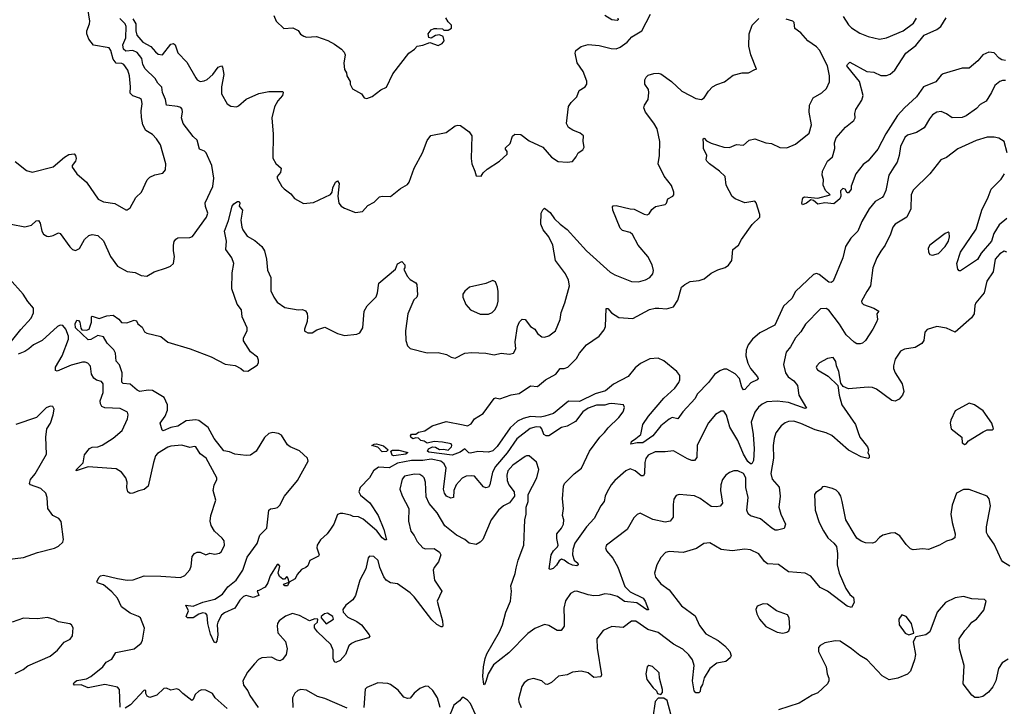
# Model space of a CAD drawing. Extents: x 2133461 to 2293071, y 753526 to 916327.
# Tile 412 of 459: x 2240867 to 2247897, y 892424 to 897325. Entities that reach past the tile are written whole.
import ezdxf

# ---------------------------------------------------------------- set-up
doc = ezdxf.new("R2010")
doc.units = 0

msp = doc.modelspace()

# ---------------------------------------------------------------- linework, layer by layer
at = {"layer": '0CON10XD'}
for points in [[(2240835, 896311.9), (2240915, 896248), (2240955, 896236.2), (2241105.8, 896274.2), (2241185.8, 896344.2), (2241218.3, 896361.7), (2241255, 896366.7), (2241265.9, 896355.9), (2241269.2, 896335), (2241264.2, 896315.8), (2241241.9, 896285), (2241242.5, 896272.5), (2241254, 896255), (2241275, 896223.8), (2241345, 896166.2), (2241426.7, 896045), (2241465, 896024), (2241545, 896013.8), (2241625, 895967.5), (2241635, 895967.5), (2241655, 895982.5), (2241695.8, 896055), (2241735.8, 896095), (2241777.3, 896182.7), (2241795, 896200), (2241832.3, 896217.7), (2241889.7, 896230.3), (2241907.4, 896252.6), (2241910, 896295), (2241871.3, 896431.3), (2241844.3, 896474.3), (2241815.7, 896505.7), (2241766.7, 896535), (2241746.2, 896575), (2241736.1, 896626.1), (2241734.2, 896675), (2241740.8, 896725), (2241736.2, 896755), (2241723.3, 896765), (2241675, 896780.6), (2241655, 896800), (2241657.9, 896845), (2241650.5, 896925), (2241638.1, 896965), (2241610, 897005), (2241595, 897013.1), (2241555, 897015.8), (2241533.8, 897043.8), (2241518.5, 897105), (2241505, 897124.2), (2241395, 897143.8), (2241360, 897185), (2241346.7, 897225), (2241346.2, 897245), (2241365.6, 897294.4), (2241366.7, 897315), (2241343.8, 897465)], [(2240805, 895866.7), (2240904.5, 895845.5), (2240950.9, 895859.1), (2240985, 895889.2), (2241002.3, 895892.3), (2241012.6, 895872.6), (2241024.5, 895814.5), (2241036.2, 895795), (2241060, 895780), (2241075, 895777.8), (2241106.7, 895785), (2241145, 895804), (2241155, 895798), (2241225, 895704.3), (2241245, 895685.6), (2241265, 895676.9), (2241295, 895690.8), (2241330.4, 895755), (2241360.6, 895785), (2241385, 895792.7), (2241425, 895785.6), (2241465, 895747.5), (2241515.9, 895635.9), (2241564.7, 895564.7), (2241635, 895528.1), (2241691.7, 895521.7), (2241735, 895498.8), (2241775, 895493.3), (2241827.5, 895525), (2241915, 895554), (2241942.5, 895565), (2241965.8, 895584.2), (2241971.9, 895635), (2241964.4, 895675), (2241965.7, 895715), (2241969.2, 895740.8), (2241981.2, 895758.8), (2241995, 895768.8), (2242080.5, 895769.5), (2242101.7, 895778.3), (2242201.4, 895915), (2242209.2, 895945), (2242192.7, 895992.7), (2242191.7, 896018.3), (2242246.6, 896133.4), (2242252.2, 896195), (2242238.4, 896285), (2242198.2, 896375), (2242186.4, 896386.4), (2242151.2, 896401.2), (2242134.8, 896464.8), (2242105, 896491.5), (2242032.9, 896585), (2242022.8, 896625), (2242029.7, 896665), (2242027.2, 896687.2), (2242017.3, 896697.3), (2241994.4, 896705), (2241914.8, 896714.8), (2241907.7, 896755), (2241886.9, 896805), (2241882.3, 896842.3), (2241852, 896872), (2241835, 896904.2), (2241762.3, 896975), (2241747, 897005), (2241738.2, 897048.2), (2241705, 897090.3), (2241675, 897104.8), (2241625, 897099.5), (2241609.2, 897115), (2241603.4, 897146.6), (2241624.8, 897195), (2241627.2, 897277.2), (2241620, 897295), (2241583, 897333)], [(2242690.7, 893839.3), (2242706.4, 893843.6), (2242725, 893860), (2242756.5, 893923.5), (2242849.5, 894035), (2242925.7, 894175), (2242922, 894195), (2242865, 894247.6), (2242796.9, 894276.9), (2242780, 894290), (2242735, 894360), (2242715, 894370.8), (2242675, 894378.6), (2242645, 894371.1), (2242615, 894343.5), (2242554.7, 894245), (2242515, 894217.4), (2242485, 894214.4), (2242403.7, 894223.7), (2242365, 894241.6), (2242325, 894246.9), (2242254.9, 894334.9), (2242211.8, 894415), (2242145, 894464.2), (2242125, 894467.7), (2242055, 894461.2), (2241995, 894423.9), (2241945.8, 894414.2), (2241890.9, 894390.9), (2241884, 894395), (2241868.8, 894445), (2241905.5, 894494.5), (2241922.1, 894537.9), (2241922.2, 894575), (2241898.7, 894628.7), (2241815, 894677.7), (2241785, 894681.7), (2241725, 894671), (2241705, 894679.8), (2241655, 894722.5), (2241605, 894727.1), (2241596.8, 894736.8), (2241599.1, 894805), (2241580.6, 894860.6), (2241556.6, 894886.6), (2241551.7, 894945), (2241538.1, 894968.1), (2241492.3, 895015), (2241465, 895062), (2241425, 895070), (2241375, 895041.8), (2241355, 895041.1), (2241265, 895126.2), (2241262.7, 895155), (2241275, 895181.2), (2241287.1, 895177.1), (2241296.2, 895165), (2241303.6, 895123.6), (2241311.7, 895111.7), (2241345, 895110), (2241363, 895117), (2241380, 895165), (2241380, 895205), (2241385, 895210), (2241435, 895193.3), (2241488.3, 895211.7), (2241535, 895216.7), (2241575, 895187.5), (2241593, 895163), (2241631.7, 895161.7), (2241685, 895180), (2241700, 895175), (2241710, 895155), (2241740.7, 895130.7), (2241757, 895097), (2241775, 895087.5), (2241875, 895064), (2241925, 895023.8), (2242085, 894976), (2242235, 894917.5), (2242335, 894865.8), (2242405.7, 894855.7), (2242445.5, 894835.5), (2242465, 894818), (2242495, 894816), (2242561.7, 894858.3), (2242571.2, 894875), (2242572.5, 894895), (2242564.3, 894915), (2242513.8, 894955), (2242463.7, 895033.7), (2242465.5, 895055), (2242491.8, 895105), (2242492, 895125), (2242455.6, 895205), (2242450.5, 895255), (2242420.4, 895295), (2242380.8, 895405), (2242385, 895517.5), (2242395.4, 895585), (2242380.8, 895625), (2242338.9, 895685), (2242342.7, 895745), (2242329.6, 895815), (2242358.9, 895891.1), (2242385, 895993.3), (2242395, 896010), (2242421.7, 896028.3), (2242435, 896026.7), (2242438.8, 896015), (2242433, 895993), (2242458.8, 895965), (2242446, 895895), (2242452, 895845), (2242460.8, 895825), (2242490.8, 895780.8), (2242545, 895749.4), (2242595.5, 895705), (2242614.7, 895674.7), (2242629.3, 895615), (2242636.4, 895536.4), (2242660.8, 895485), (2242660.3, 895390.3), (2242681.1, 895345), (2242705, 895308.6), (2242760.9, 895270.9), (2242855, 895253.8), (2242885, 895256.7), (2242908, 895248), (2242918.8, 895228.8), (2242922, 895205), (2242918.3, 895171.7), (2242900, 895115), (2242900, 895105), (2242908.3, 895098.3), (2242925, 895090), (2242955, 895090), (2242988.3, 895111.7), (2243045, 895130), (2243136.1, 895086.1), (2243185, 895071.2), (2243275, 895080), (2243295, 895090), (2243316.7, 895125), (2243326.5, 895245), (2243348.3, 895281.7), (2243412.9, 895347.1), (2243422.5, 895375), (2243431.2, 895445), (2243550, 895545), (2243565, 895582.5), (2243595, 895600), (2243617.5, 895575), (2243617, 895553), (2243610, 895545), (2243633.3, 895495), (2243655, 895470), (2243696.1, 895446.1), (2243702.5, 895435), (2243708.3, 895361.7), (2243703.3, 895345), (2243681.2, 895325), (2243637.5, 895225), (2243621.4, 895105), (2243624.3, 895034.3), (2243636.4, 894996.4), (2243655, 894977.5), (2243775, 894948), (2243855, 894948.8), (2243914.3, 894934.3), (2243947.5, 894915), (2243975, 894909.2), (2244045, 894944.3), (2244095, 894950.5), (2244195, 894945.5), (2244255, 894932.5), (2244305, 894944.5), (2244365, 894936.7), (2244393.3, 894945), (2244409.4, 894975), (2244404.5, 895025), (2244420.5, 895135), (2244435, 895168), (2244455, 895188), (2244475.7, 895185.7), (2244515, 895136), (2244545.5, 895115.5), (2244564, 895085), (2244595, 895062.5), (2244615, 895058.6), (2244645, 895068.6), (2244692.5, 895105), (2244725.5, 895184.5), (2244732.9, 895235), (2244760, 895305), (2244792.5, 895425), (2244785.6, 895465), (2244765, 895510), (2244691.8, 895605), (2244674.5, 895714.5), (2244644.3, 895775), (2244604.2, 895825), (2244588, 895865), (2244590, 895945), (2244601.2, 895968.8), (2244615, 895978.8), (2244655, 895948.8), (2244684.5, 895904.5), (2244724.6, 895864.6), (2244776.9, 895826.9), (2244914.4, 895675), (2245083.7, 895523.7), (2245115, 895504.3), (2245235, 895455.7), (2245285, 895454.5), (2245335, 895467.8), (2245365.7, 895485), (2245387.8, 895512.2), (2245391.5, 895535), (2245382.2, 895575), (2245351.8, 895635), (2245282.5, 895715), (2245242.4, 895792.4), (2245225, 895805.7), (2245170.9, 895820.9), (2245155, 895836.7), (2245102.5, 895965), (2245100.5, 895989.5), (2245105, 895996.2), (2245125, 895998.1), (2245225, 895974.4), (2245255, 895973.1), (2245325, 895936.9), (2245347.6, 895932.4), (2245360.7, 895939.3), (2245380.4, 895969.6), (2245407.3, 895992.7), (2245476.2, 896005), (2245486, 896015), (2245495, 896047.5), (2245530, 896065), (2245536.7, 896075), (2245536.7, 896095), (2245521.2, 896141.2), (2245469.3, 896209.3), (2245424.4, 896295), (2245434.3, 896355), (2245436.7, 896455), (2245419.5, 896545), (2245395, 896587.1), (2245334.3, 896665), (2245322.5, 896695), (2245328, 896715), (2245354.2, 896755), (2245359.4, 896805), (2245356.5, 896826.5), (2245329.2, 896865), (2245330, 896895), (2245338.8, 896915), (2245355, 896928), (2245395, 896940), (2245425, 896944), (2245445, 896937.5), (2245520, 896885), (2245595, 896814.2), (2245653.6, 896783.6), (2245695, 896762.9), (2245735, 896756.2), (2245755, 896766.7), (2245785, 896816), (2245814.6, 896845.4), (2245845, 896863.1), (2245899.4, 896880.6), (2245961.7, 896928.3), (2246025.8, 896945.8), (2246070, 896945), (2246115, 896970), (2246128.3, 896971.7), (2246086, 897075), (2246074, 897135), (2246075.7, 897225), (2246097.8, 897285), (2246145, 897332.9)], [(2241675, 897330.7), (2241697, 897295), (2241697, 897245), (2241704.4, 897214.4), (2241745, 897164.6), (2241803, 897133), (2241835.6, 897095), (2241855, 897078.1), (2241885.8, 897074.2), (2241945, 897150), (2241965, 897156.2), (2241975.8, 897145), (2241995, 897088.8), (2242061.3, 897021.3), (2242125, 896910), (2242135, 896896), (2242155, 896884.3), (2242185, 896888.1), (2242205, 896898.1), (2242245.9, 896934.1), (2242285, 896985.8), (2242306.7, 896995), (2242315.7, 896985), (2242324.3, 896935), (2242308.1, 896845), (2242308.6, 896795), (2242348.8, 896725), (2242375, 896708), (2242414.1, 896704.1), (2242430, 896710), (2242485, 896758.8), (2242575, 896797.1), (2242645, 896812.9), (2242745, 896813.3), (2242749.2, 896805), (2242742.5, 896785), (2242708.8, 896745), (2242685, 896702.5), (2242666.2, 896625), (2242676.9, 896506.9)], [(2242676.9, 896506.9), (2242674.1, 896335.9), (2242695, 896298.8), (2242734.1, 896264.1), (2242730, 896235), (2242706.2, 896205), (2242706.2, 896195), (2242738.8, 896135), (2242755, 896118.8), (2242801.7, 896081.7), (2242829.5, 896049.5), (2242893.2, 896013.2), (2242965, 896020.8), (2243085, 896076.7), (2243098, 896095), (2243101.9, 896125), (2243120.8, 896165), (2243135, 896173.8), (2243146.9, 896155), (2243137.5, 896065), (2243146, 896015), (2243161.2, 895995), (2243185, 895979.2), (2243265, 895948), (2243315, 895956.7), (2243352.3, 895997.7), (2243398.3, 896021.7), (2243435, 896061.2), (2243455, 896066.2), (2243515, 896063.8), (2243585, 896120), (2243635, 896147.5), (2243646.7, 896165), (2243683.5, 896265), (2243741.9, 896375), (2243775, 896462.5), (2243802.7, 896497.3), (2243910.9, 896519.1), (2243975, 896566.7), (2243995, 896572.5), (2244015, 896570), (2244076.7, 896525), (2244095.8, 896495.8), (2244090, 896335), (2244096.2, 896295), (2244117.5, 896245), (2244125, 896210), (2244161.7, 896208.3), (2244177, 896233), (2244205, 896257.5), (2244293.3, 896315), (2244346.7, 896365), (2244346.7, 896385), (2244335, 896400), (2244335, 896410), (2244368.3, 896441.7), (2244385, 896492.5), (2244401.7, 896508.3), (2244445, 896506.7), (2244505, 896460), (2244601.2, 896415), (2244665, 896343.8), (2244712.3, 896312.3), (2244775, 896307.5), (2244815, 896313.3), (2244840, 896345), (2244853.3, 896375), (2244887.5, 896395), (2244896.7, 896415), (2244890, 896455), (2244892.5, 896495), (2244867.5, 896515), (2244817, 896537), (2244785, 896556.7), (2244770, 896585), (2244785.7, 896705), (2244804.2, 896735), (2244845.5, 896774.5), (2244860.9, 896819.1), (2244903.8, 896845), (2244915.8, 896865.8), (2244915.6, 896885.6), (2244890, 896955), (2244846.6, 897016.6), (2244833.1, 897085), (2244838.1, 897105), (2244875, 897134.4), (2244925, 897147.5), (2245005, 897140.6), (2245090.3, 897120.3), (2245125, 897118), (2245155, 897128), (2245205, 897164), (2245237, 897203), (2245309.2, 897245), (2245371.2, 897365)], [(2242682.5, 897355), (2242697.5, 897315), (2242753, 897263), (2242816.4, 897266.4), (2242855, 897247.5), (2242872.3, 897222.3), (2242895, 897206.7), (2242915, 897201.2), (2242985, 897204.3), (2243067.3, 897177.3), (2243115, 897151.2), (2243163.9, 897113.9), (2243183.6, 897093.6), (2243190, 897075), (2243182, 897015), (2243185, 896970), (2243200, 896945), (2243203.3, 896923.3), (2243227.5, 896885), (2243227.5, 896865), (2243242.5, 896832.5), (2243306.7, 896795), (2243326.4, 896766.4), (2243345, 896763.3), (2243383.6, 896776.4), (2243445, 896823.8), (2243485.9, 896844.1), (2243531.7, 896938.3), (2243644.1, 897085.9), (2243685, 897113.8), (2243705, 897136.7), (2243745, 897143.3), (2243795, 897162.5), (2243855, 897140), (2243882.5, 897155), (2243897.5, 897175), (2243890, 897205), (2243865, 897217.5), (2243835, 897213.3), (2243805, 897192.5), (2243787, 897197), (2243783.3, 897225), (2243805, 897253.3), (2243825, 897262.5), (2243845, 897262.5), (2243885, 897260), (2243895, 897250), (2243925, 897250), (2243950, 897265), (2243950, 897285), (2243925, 897310), (2243908.3, 897338.3)], [(2247905, 896890.8), (2247885, 896891.4), (2247865, 896884.3), (2247829.2, 896855), (2247805.8, 896805), (2247766.6, 896743.4), (2247725, 896718.6), (2247699.4, 896690.6), (2247625, 896637.8), (2247595, 896626.7), (2247525.7, 896625.7), (2247485, 896653.8), (2247445, 896668.8), (2247415, 896666), (2247385, 896645.8), (2247361.9, 896618.1), (2247325, 896554), (2247270.3, 896519.7), (2247205, 896500.8), (2247186.4, 896483.6), (2247155, 896420), (2247147.3, 896355), (2247132.1, 896307.9), (2247107.6, 896272.4), (2247073.3, 896215), (2247051.1, 896105), (2247035, 896068.8), (2247024, 896055), (2246975, 896027.1), (2246933.1, 895975), (2246879.1, 895885), (2246851.9, 895815), (2246800.8, 895765), (2246762.5, 895705), (2246744.4, 895625), (2246675, 895459.2), (2246660.9, 895449.1), (2246645, 895450.5), (2246575, 895505.4), (2246555, 895512.9), (2246535, 895506.7), (2246406.9, 895385), (2246380.9, 895335), (2246320.4, 895279.6), (2246257.8, 895145), (2246151.1, 895088.9), (2246098.1, 895045), (2246066.9, 895005), (2246054.7, 894965.3), (2246050.9, 894925), (2246065, 894874.4), (2246085.3, 894835.3), (2246134, 894775), (2246138.8, 894765), (2246133.3, 894755), (2246087, 894733), (2246045, 894685.6), (2246035, 894682), (2246023, 894703), (2246005.6, 894765), (2245975, 894796.7), (2245915, 894830), (2245895, 894830.6), (2245865, 894818.9), (2245827.4, 894792.6), (2245785.8, 894734.2), (2245705, 894653.1), (2245688.8, 894621.2), (2245600.5, 894525), (2245565, 894476), (2245525.5, 894485.5), (2245505, 894474.6), (2245444.4, 894425.6), (2245386.4, 894355), (2245315, 894305.3), (2245275.4, 894304.6), (2245230, 894295), (2245235.7, 894315), (2245265, 894335.5), (2245301.4, 894365), (2245316.9, 894435), (2245355.8, 894495), (2245465, 894623.3), (2245544.3, 894695.7), (2245573.8, 894735), (2245581.3, 894755), (2245580, 894785), (2245559.2, 894815), (2245465, 894889), (2245425, 894909.5), (2245366.8, 894903.2), (2245299.8, 894870.2), (2245260.1, 894839.9), (2245211.6, 894778.4), (2245107.3, 894722.7), (2245049.1, 894675), (2244976.2, 894653.8), (2244865, 894599.1), (2244785, 894602), (2244677.8, 894515), (2244617.1, 894495), (2244585, 894489), (2244515, 894493.3), (2244461.6, 894478.4), (2244421.2, 894458.8), (2244368.6, 894411.4), (2244275, 894277.5), (2244245, 894248.1), (2244215, 894239.1), (2244137.3, 894242.7), (2244085, 894231.2), (2244074.2, 894234.2), (2244045, 894262.5), (2244011.1, 894238.9), (2243955, 894215.7), (2243787.1, 894237.1), (2243778, 894245), (2243785, 894262.5), (2243815, 894276.2), (2243835, 894273.3), (2243865, 894256.2), (2243895, 894260), (2243925, 894251.2), (2243950, 894275), (2243952.5, 894285), (2243946.4, 894296.4), (2243885, 894310), (2243825, 894313.8), (2243775, 894303.3), (2243755, 894317.5), (2243731.7, 894321.7), (2243715, 894337.5), (2243695, 894340), (2243675, 894332.5), (2243660, 894345), (2243657.5, 894355), (2243665, 894367.5), (2243695, 894367.5), (2243715, 894380), (2243760.5, 894389.5), (2243812.5, 894425), (2243911.9, 894458.1), (2244032.6, 894432.6), (2244065, 894426.2), (2244089.5, 894440.5), (2244113.3, 894475), (2244176.7, 894515), (2244255, 894621.2), (2244265, 894626), (2244295, 894618), (2244375, 894647.1), (2244433.4, 894656.6), (2244515, 894712), (2244565, 894707.5), (2244620, 894755), (2244695, 894796), (2244725, 894836.2), (2244755, 894836.2), (2244780, 894845), (2244842.3, 894907.7), (2244863.8, 894945), (2244912.9, 895005), (2245004.6, 895065.4), (2245039.7, 895110.3), (2245048.6, 895135), (2245055, 895262.5), (2245065, 895262.5), (2245093.2, 895233.2), (2245145, 895198.6), (2245245, 895192.9), (2245363.3, 895256.7), (2245403.3, 895266.7), (2245430, 895265), (2245485, 895260), (2245535, 895276.2), (2245566.6, 895323.4), (2245592.5, 895415), (2245615, 895436), (2245655, 895456.7), (2245717.7, 895462.3), (2245755, 895474.2), (2245804.5, 895515.5), (2245850.6, 895539.4), (2245905, 895556.7), (2245927.4, 895572.6), (2245950.9, 895605), (2245959.2, 895685), (2245999.4, 895715), (2246021.1, 895755), (2246097.7, 895862.3), (2246152, 895915), (2246152, 895935), (2246125, 896017.5), (2246115, 896030), (2246045, 896017.5), (2245975, 896046.2), (2245955, 896063.3), (2245910, 896145), (2245904, 896205), (2245863.1, 896245), (2245792.9, 896295), (2245774, 896315), (2245768.8, 896325), (2245773.3, 896355), (2245748.1, 896405), (2245748.8, 896438.8), (2245747.5, 896475), (2245755, 896478.8), (2245770.8, 896460.8), (2245803.1, 896443.1), (2245895, 896414.2), (2245935, 896413.3), (2245985, 896433.3), (2246035, 896430), (2246076, 896464), (2246115, 896474), (2246195, 896445.7), (2246235, 896441.9), (2246295, 896412.2), (2246345, 896411.4), (2246405, 896435.8), (2246504.3, 896515.7), (2246519.2, 896575), (2246504.2, 896664.2), (2246506.7, 896715), (2246532.3, 896767.7), (2246595, 896804), (2246628, 896835), (2246648.5, 896881.5), (2246648.8, 896925), (2246634.7, 896995), (2246578.5, 897108.5), (2246555, 897132.1), (2246495, 897173.1), (2246445, 897231.9), (2246401.7, 897261.7), (2246395.8, 897305), (2246388, 897315), (2246338.8, 897328.8)], [(2245137.5, 897335), (2245140, 897325), (2245131.7, 897318.3), (2245095, 897323.8), (2245045.6, 897355.6)], [(2247905, 897033.1), (2247878.2, 897038.2), (2247859.6, 897049.6), (2247825, 897089.1), (2247786.4, 897093.6), (2247743.3, 897075), (2247708.5, 897031.5), (2247645, 896978.6), (2247595, 896980), (2247460.5, 896939.5), (2247445, 896930), (2247408.3, 896881.7), (2247320.5, 896845), (2247269.6, 896775), (2247185, 896696.5), (2247135, 896640.3), (2247050.5, 896510.5), (2246995, 896400), (2246925, 896316.7), (2246888.3, 896291.7), (2246836.7, 896225), (2246803.6, 896136.4), (2246803.3, 896115), (2246785, 896090), (2246775, 896090), (2246760, 896115), (2246745, 896120), (2246727.5, 896102.5), (2246730, 896065), (2246723, 896047), (2246679.2, 896010.8), (2246615, 896017.5), (2246565, 896008.6), (2246534.3, 896034.3), (2246515, 896038.8), (2246485, 896014.3), (2246455, 896003.3), (2246451.4, 896015), (2246457.3, 896052.7), (2246469.1, 896060.9), (2246565, 896050.6), (2246652.5, 896075), (2246621.2, 896105), (2246602.5, 896145), (2246606.4, 896183.6), (2246595.5, 896215.5), (2246597.7, 896245), (2246633.5, 896315), (2246669.6, 896345), (2246686.4, 896405), (2246684.7, 896445), (2246697.4, 896482.6), (2246761.9, 896558.1), (2246822.5, 896605), (2246831.2, 896625), (2246828.8, 896655), (2246836, 896685), (2246878.5, 896751.5), (2246888.1, 896785), (2246862.9, 896885), (2246778.6, 896985), (2246773.3, 896995), (2246776.2, 897005), (2246795, 897022.5), (2246915, 896955.8), (2246965, 896949.4), (2247015, 896927.1), (2247055, 896926.9), (2247083.1, 896936.9), (2247116.4, 896965), (2247194, 897085), (2247265, 897140.7), (2247324.6, 897215), (2247415, 897255.3), (2247444.2, 897275.8), (2247482.8, 897337.2)], [(2246747.5, 897347.5), (2246785, 897288.6), (2246805, 897267.8), (2246865, 897230), (2246925, 897204.4), (2247005, 897187.1), (2247055, 897195.7), (2247173.8, 897245), (2247248.8, 897301.2), (2247270, 897335)], [(2247917.9, 896375), (2247896.2, 896455), (2247858.3, 896478.3), (2247825, 896485.7), (2247775, 896485.8), (2247695, 896461.9), (2247565, 896402.5), (2247485, 896340.8), (2247444.2, 896325), (2247365, 896224.2), (2247245, 896108.8), (2247231.9, 896075), (2247229.4, 895975), (2247201.9, 895915), (2247118.8, 895865), (2247100, 895845), (2247084, 895795), (2247045.6, 895715), (2247015, 895672), (2246985.6, 895625), (2246958.6, 895555), (2246942.5, 895425), (2246914.2, 895385), (2246878, 895315), (2246878.8, 895305), (2246891.7, 895291.7), (2246965.9, 895265.9), (2247000, 895245), (2246987.5, 895225), (2246991.2, 895185), (2246983.8, 895165), (2246958.8, 895115), (2246906.2, 895035), (2246885, 895016.7), (2246868.3, 895011.7), (2246845, 895012), (2246825, 895022.5), (2246768.6, 895075), (2246720.8, 895150.9), (2246645, 895250.8), (2246625, 895262.5), (2246585, 895260.8), (2246478.3, 895151.7), (2246443, 895097), (2246405, 895053.8), (2246369.5, 894990.5), (2246338.7, 894951.3), (2246320.6, 894865), (2246335, 894803.3), (2246353.8, 894775), (2246395, 894747.1), (2246420.6, 894715), (2246429.6, 894645), (2246485, 894552.5), (2246475, 894550), (2246355, 894593.4), (2246275, 894602.5), (2246202.2, 894597.8), (2246168.3, 894581.7), (2246140.7, 894559.3), (2246115, 894524.2), (2246088.8, 894451.2), (2246104, 894365), (2246110.7, 894260.7), (2246105, 894177.5), (2246095, 894155.8), (2246085, 894154.5), (2246065, 894171.5), (2246034.2, 894224.3), (2245995, 894321.4), (2245937.3, 894417.3), (2245913.2, 894503.2), (2245895, 894530), (2245875, 894530), (2245835, 894506), (2245785, 894448), (2245763.5, 894406.5), (2245704.4, 894285), (2245700.9, 894199.1), (2245685, 894179.2), (2245665, 894178.5), (2245635, 894189.6), (2245535, 894248.6), (2245475, 894239.4), (2245405, 894241.1), (2245355, 894215.6), (2245337, 894193), (2245330, 894165), (2245328.6, 894085), (2245321.2, 894068.8), (2245305, 894069.2), (2245260.8, 894105), (2245225, 894118.9), (2245195, 894104.4), (2245115, 894035.5), (2245089.1, 894005), (2245060.5, 893955), (2245047.5, 893925), (2245040.6, 893885), (2245015, 893854.2), (2244969.6, 893765), (2244914.5, 893705.5), (2244831.2, 893588.8), (2244817.4, 893542.6), (2244813.8, 893505), (2244826.2, 893466.2), (2244851.2, 893445), (2244855, 893433.8), (2244844.2, 893425.8), (2244815, 893431.2), (2244782.5, 893445), (2244755, 893468), (2244735, 893474), (2244717.8, 893462.2), (2244698.8, 893431.2), (2244675, 893407.8), (2244655, 893401.4), (2244646.1, 893406.1), (2244662.7, 893505), (2244677, 893533), (2244707.8, 893562.2), (2244712.5, 893575), (2244701.5, 893621.5), (2244702.5, 893655), (2244735.5, 893695), (2244748.5, 893725), (2244750.8, 893755), (2244742.5, 893785), (2244748.8, 893835), (2244742.9, 893905), (2244748.5, 893995), (2244756.2, 894013.8), (2244775, 894034.2), (2244825.5, 894084.5), (2244877.1, 894125), (2244934.3, 894245.7), (2245008.9, 894345), (2245042.7, 894377.3), (2245068, 894412), (2245145, 894484.4), (2245175.6, 894525), (2245185.9, 894555.9), (2245177.5, 894575), (2245095, 894585.3), (2245072.4, 894582.4), (2245045, 894574.6), (2244985, 894573.5), (2244925, 894552.9), (2244887.9, 894525), (2244835, 894456.7), (2244775, 894424.6), (2244735, 894414.5), (2244645, 894354.1), (2244624.7, 894354.7), (2244608.9, 894365), (2244595.4, 894405), (2244585, 894416.2), (2244555, 894420), (2244512.3, 894407.7), (2244417.4, 894332.6), (2244346.4, 894233.6), (2244262.9, 894135), (2244241.7, 894095), (2244224.6, 894005.4), (2244215, 893989.4), (2244195, 893982.7), (2244179.5, 893989.5), (2244115, 894066.2), (2244095, 894070.3), (2244054.3, 894065.7), (2244025, 894052.1), (2243984, 894005), (2243966.9, 893965), (2243964, 893915), (2243945, 893910.4), (2243913.1, 893925), (2243900, 893945), (2243893.7, 893975), (2243911, 894125), (2243897, 894155), (2243873.8, 894175), (2243805, 894187.4), (2243745, 894177.7), (2243665, 894178.6), (2243565, 894159), (2243505, 894125.1), (2243428.2, 894131.8), (2243392.3, 894105), (2243365, 894054.5), (2243296.7, 893985), (2243287.5, 893955), (2243300, 893930), (2243366.1, 893876.1), (2243426.8, 893786.8), (2243467.1, 893685), (2243485, 893612.5), (2243475, 893612.5), (2243455, 893627.1), (2243415.8, 893675.7), (2243319.5, 893759.5), (2243285, 893775.6), (2243248.6, 893778.6), (2243228.9, 893788.9), (2243175, 893800.6), (2243155, 893801.4), (2243136.8, 893793.2), (2243108.9, 893725), (2243085, 893688), (2243061.4, 893655), (2243015, 893612.9), (2242991.4, 893575), (2242988.6, 893555), (2243005.8, 893505), (2243001.2, 893495), (2242937.5, 893465), (2242923, 893427), (2242910, 893415), (2242878.3, 893401.7), (2242848, 893365), (2242833.3, 893335), (2242790, 893310), (2242780, 893285), (2242760, 893285), (2242750, 893295), (2242790, 893310), (2242781.7, 893341.7), (2242775, 893350), (2242757.5, 893332.5), (2242745, 893331.2), (2242720.9, 893350.9), (2242713.3, 893375), (2242723.3, 893425), (2242715, 893436.7), (2242705, 893436), (2242656.2, 893355), (2242638, 893305), (2242619.2, 893275), (2242575, 893250), (2242561.7, 893248.3), (2242573.3, 893215), (2242535, 893200), (2242485, 893214.7), (2242465, 893206.9), (2242437.5, 893182.5), (2242401.9, 893125), (2242328.7, 893091.3), (2242308.1, 893075), (2242281.9, 893025), (2242275.7, 893005), (2242281.9, 892935), (2242275, 892890), (2242265, 892878), (2242255, 892882.5), (2242229.5, 892939.5), (2242209.3, 893015), (2242205.6, 893075), (2242195, 893085.5), (2242175, 893091.5), (2242145, 893082.2), (2242105, 893055.4), (2242064.4, 893054.4), (2242054.5, 893065), (2242073.1, 893105), (2242052.5, 893145), (2242105, 893138.6), (2242175, 893166.5), (2242260.6, 893189.4), (2242315, 893224.4), (2242352.4, 893277.6), (2242413.1, 893325), (2242461.1, 893395), (2242491.5, 893488.5), (2242563.1, 893585), (2242581.8, 893645), (2242632.2, 893695), (2242645.6, 893824.4), (2242656.7, 893833.3), (2242690.7, 893839.3)], [(2247915.4, 895905), (2247859.1, 895860.9), (2247822, 895798), (2247805, 895744.4), (2247731.7, 895658.3), (2247705, 895614), (2247585, 895533.3), (2247575, 895533.3), (2247563.9, 895543.9), (2247558, 895585), (2247583.6, 895665), (2247695, 895829.2), (2247736.2, 895965), (2247780.8, 896059.2), (2247802.2, 896115), (2247875, 896186.9), (2247898.9, 896225)], [(2247385, 895644), (2247426, 895655), (2247475, 895706), (2247498.6, 895745), (2247506, 895776), (2247503, 895803), (2247495, 895807.5), (2247475, 895800), (2247364.3, 895715), (2247354.4, 895695), (2247356.6, 895666.6), (2247365, 895650), (2247385, 895644)], [(2247914, 895665), (2247895, 895672.9), (2247865, 895653.8), (2247831.8, 895615), (2247817.8, 895525), (2247772.2, 895457.8), (2247752.9, 895375), (2247694.4, 895305), (2247686.7, 895285), (2247681.1, 895225), (2247663.3, 895196.7), (2247545, 895094.2), (2247485, 895123.5), (2247416.1, 895133.9), (2247345, 895114.2), (2247328.6, 895095), (2247321.9, 895035), (2247307.4, 895012.6), (2247261.2, 894985), (2247185, 894973.1), (2247155, 894958.5), (2247118.8, 894901.2), (2247106, 894855), (2247106.7, 894835), (2247117.9, 894805), (2247168.6, 894725), (2247178.8, 894671.2), (2247168.8, 894645), (2247145, 894616.7), (2247117.7, 894602.3), (2247095, 894606), (2246985, 894686.7), (2246955, 894700.5), (2246925, 894702.9), (2246785, 894691.1), (2246746.9, 894706.9), (2246729.5, 894729.5), (2246715.8, 894815), (2246698.8, 894855), (2246693.8, 894885), (2246673.9, 894913.9), (2246635, 894907.1), (2246578, 894875), (2246557.5, 894855), (2246553.4, 894843.4), (2246564.2, 894825), (2246640.3, 894780.3), (2246707.5, 894715), (2246717.5, 894645), (2246737.5, 894575), (2246835.6, 894435), (2246851.5, 894385), (2246865.4, 894345.4), (2246920, 894275), (2246927.5, 894255), (2246922.5, 894235), (2246932.5, 894215), (2246931.7, 894198.3), (2246925, 894192.5), (2246875, 894204.2), (2246785, 894253.1), (2246665, 894357.5), (2246625, 894375.3), (2246546.9, 894396.9), (2246445, 894443.6), (2246395, 894458.2), (2246355, 894457.8), (2246331.4, 894448.6), (2246304.6, 894425.4), (2246265.6, 894375), (2246252.7, 894335), (2246245.5, 894285), (2246248.2, 894195), (2246230.6, 894085), (2246239.2, 894045), (2246288.9, 893988.9), (2246296.5, 893925), (2246286.7, 893845), (2246301.2, 893795), (2246335.4, 893725), (2246326, 893694), (2246278.6, 893681.4), (2246261.9, 893681.9), (2246237.5, 893695), (2246155, 893761.1), (2246084.6, 893784.6), (2246067.8, 893797.8), (2246058.2, 893825), (2246068.9, 893915), (2246051, 893985), (2246052.2, 894055), (2246033.6, 894085), (2245994.6, 894104.6), (2245965, 894104.5), (2245935, 894093.5), (2245908.9, 894075), (2245885.9, 894044.1), (2245873.1, 894005), (2245870.8, 893965), (2245885.6, 893875), (2245867.8, 893852.2), (2245842.9, 893847.1), (2245805, 893850), (2245725, 893907.9), (2245685, 893925.5), (2245575, 893936), (2245555, 893928.8), (2245537.9, 893902.1), (2245531.8, 893865), (2245533.1, 893775), (2245511.2, 893745), (2245475, 893739.1), (2245387.4, 893757.4), (2245296.4, 893803.6), (2245275, 893793.8), (2245251.7, 893768.3), (2245204.2, 893685), (2245057.5, 893575), (2245050, 893555), (2245056.7, 893535), (2245101.4, 893481.4), (2245137.4, 893417.4), (2245188.3, 893278.3), (2245225, 893242.1), (2245318.1, 893195), (2245332.9, 893175), (2245357.1, 893112.9), (2245345, 893113.1), (2245273.1, 893163.1), (2245185, 893172.5), (2245135, 893207.3), (2245085, 893223.1), (2245045, 893227.5), (2245005, 893214.4), (2244965, 893212.5), (2244925, 893219.2), (2244844.4, 893245.6), (2244825, 893242.9), (2244800.7, 893229.3), (2244763, 893177), (2244752.5, 893125), (2244754.4, 893045.6), (2244754.2, 892995), (2244732.5, 892965), (2244704.5, 892964.5), (2244645, 893001.4), (2244615, 893007.5), (2244545, 892979.2), (2244495, 892944.3), (2244360, 892805), (2244249.8, 892720.2), (2244211.1, 892655), (2244195, 892600), (2244185, 892577.5), (2244180.7, 892580.7), (2244173.1, 892636.9), (2244177.7, 892705), (2244190, 892765), (2244201.9, 892798.1), (2244292.7, 892955), (2244315, 893006), (2244338.8, 893095), (2244370.4, 893175), (2244378.5, 893245), (2244372.5, 893285), (2244405, 893372.5), (2244411.2, 893411.2)], [(2240722.5, 894925), (2240875, 895114.5), (2240948.2, 895195), (2240966.4, 895233.6), (2240966.1, 895265), (2240925, 895313.6), (2240892, 895365), (2240793.4, 895475)], [(2244155, 895222), (2244215, 895224), (2244240, 895235), (2244260, 895255), (2244276.2, 895285), (2244283.8, 895315), (2244283.8, 895385), (2244278, 895415), (2244263, 895453), (2244245, 895462.5), (2244195, 895441.2), (2244077.5, 895415), (2244045, 895387.5), (2244031.2, 895365), (2244030, 895345), (2244052.3, 895292.3), (2244086.7, 895255), (2244155, 895222)], [(2241585, 892417.5), (2241578.8, 892545), (2241565, 892561.2), (2241475, 892580), (2241355, 892556.8), (2241305, 892578.1), (2241257.5, 892575), (2241251.4, 892585), (2241255.7, 892595), (2241275, 892608.2), (2241345, 892620.5), (2241375, 892636.4), (2241460, 892705), (2241485, 892738), (2241525, 892760.8), (2241552.7, 892807.3), (2241685, 892834.4), (2241733.3, 892875), (2241743.3, 892895), (2241758.3, 892981.7), (2241728.8, 893055), (2241715, 893066), (2241655, 893088.1), (2241593.9, 893133.9), (2241564.4, 893195), (2241525, 893241.4), (2241465, 893290), (2241422.5, 893305), (2241416.7, 893315), (2241433.5, 893346.5), (2241445, 893355.8), (2241465, 893360), (2241565, 893335.6), (2241635, 893325.6), (2241675.9, 893325.9), (2241755, 893354.6), (2241875, 893353.8), (2242015, 893343.1), (2242045, 893358.8), (2242082.1, 893397.9), (2242091.4, 893425), (2242097.7, 893492.3), (2242115, 893513.8), (2242135, 893523.3), (2242155, 893523.3), (2242195, 893506), (2242225, 893516), (2242260.5, 893509.5), (2242293.6, 893516.4), (2242305, 893527.5), (2242328.6, 893571.4), (2242326, 893605), (2242312, 893625), (2242256.9, 893675), (2242233.5, 893715), (2242226.9, 893745), (2242230.9, 893785), (2242266.7, 893895), (2242247.1, 893965), (2242255, 894002.5), (2242275, 894042.5), (2242274.4, 894055), (2242198.1, 894195), (2242155, 894225.7), (2242125, 894276), (2242115, 894279.2), (2242082.3, 894272.3), (2242025, 894288.6), (2241945, 894280), (2241925, 894274.4), (2241851.5, 894228.5), (2241837.6, 894212.4), (2241821.8, 894165), (2241784.4, 893995), (2241755, 893971.9), (2241716.8, 893963.2), (2241675.5, 893944.5), (2241655, 893942.9), (2241638, 893955), (2241631.4, 893985), (2241634.4, 894025), (2241624.3, 894055), (2241594, 894095), (2241555, 894118.6), (2241355, 894132.9), (2241270, 894105), (2241272.5, 894115), (2241318.9, 894161.1), (2241330.5, 894219.5), (2241366.2, 894265), (2241385, 894273.1), (2241423.7, 894276.3), (2241455, 894288.9), (2241535, 894338.1), (2241597.8, 894392.2), (2241635.6, 894475), (2241640.6, 894505), (2241636.7, 894523.3), (2241585, 894550.8), (2241475, 894554.5), (2241454.3, 894565), (2241443.7, 894583.7), (2241441.8, 894605), (2241463.5, 894665), (2241462.9, 894725), (2241452.1, 894742.1), (2241415, 894751.9), (2241397.4, 894767.4), (2241380.6, 894795), (2241371.7, 894851.7), (2241353.2, 894873.2), (2241335, 894880.8), (2241315, 894880), (2241235, 894859.1), (2241135, 894815.8), (2241122.2, 894822.2), (2241123.3, 894845), (2241169.3, 894925), (2241215.5, 895044.5), (2241214.5, 895065), (2241196.5, 895115), (2241175, 895142.9), (2241155, 895144.4), (2241136, 895135), (2241027.1, 895035), (2240965, 895004.5), (2240933.1, 894975), (2240903, 894957), (2240855, 894937.1)], [(2247615, 894293.8), (2247625, 894297.5), (2247641.7, 894318.3), (2247746.4, 894383.6), (2247775, 894397.5), (2247811.7, 894398.3), (2247820, 894405), (2247806.7, 894445), (2247745, 894533.3), (2247685, 894576.7), (2247645, 894586.7), (2247546, 894534), (2247514.1, 894465.9), (2247510, 894445), (2247517.5, 894405), (2247592.5, 894345), (2247596.7, 894305), (2247615, 894293.8)], [(2240755, 893469.2), (2240895, 893486.7), (2240995, 893522.5), (2241115, 893552), (2241145, 893566.2), (2241176, 893595), (2241180.8, 893615), (2241162.3, 893742.3), (2241147.5, 893765), (2241103.8, 893785), (2241068.8, 893835), (2241062.9, 893915), (2241052.5, 893945), (2241018.6, 893978.6), (2240945, 894004.4), (2240937.1, 894015), (2240945, 894043.8), (2240976.9, 894083.1), (2241058.1, 894225), (2241052.9, 894345), (2241060, 894405), (2241086.2, 894445), (2241106.2, 894505), (2241112.5, 894545), (2241103, 894563), (2241085, 894566), (2241055, 894554), (2240986.7, 894485), (2240840, 894435)], [(2243455, 894241.1), (2243425, 894273.1), (2243380, 894285), (2243397.5, 894295), (2243415, 894296.4), (2243465, 894282.2), (2243496.7, 894255), (2243485, 894243.3), (2243455, 894241.1)], [(2243535, 894211.2), (2243525.5, 894215.5), (2243516.7, 894245), (2243528.6, 894251.4), (2243575, 894252.2), (2243637.5, 894235), (2243625, 894223.1), (2243555, 894214.8), (2243535, 894211.2)], [(2244411.2, 893411.2), (2244425, 893466.7), (2244465.4, 893574.6), (2244474.2, 893755), (2244484, 893795), (2244484.2, 893845), (2244498, 893885), (2244498, 893935), (2244558.9, 894055), (2244574.1, 894114.1), (2244556.6, 894166.6), (2244505, 894211.4), (2244485, 894212.9), (2244475, 894207.1), (2244386.9, 894145), (2244352.5, 894105), (2244343.8, 894075), (2244347.5, 894035), (2244359.4, 894005), (2244397.1, 893955), (2244400.8, 893925), (2244363.1, 893876.9), (2244322, 893855), (2244285, 893824), (2244232, 893755), (2244173.1, 893615), (2244155, 893595.7), (2244125, 893580), (2244075, 893589.4), (2244045.4, 893615.4), (2243985.7, 893645.7), (2243901.7, 893711.7), (2243846.9, 893805), (2243791.1, 893871.1), (2243768.6, 893918.6), (2243764.2, 894025), (2243755.8, 894055), (2243746.2, 894065), (2243725, 894077.5), (2243685, 894081.4), (2243615, 894065.6), (2243597.5, 894045), (2243580, 893975), (2243597.3, 893927.3), (2243645.8, 893835), (2243641.9, 893745), (2243658.6, 893675), (2243683.6, 893643.6), (2243705, 893600), (2243745.8, 893555.8), (2243765, 893549.2), (2243825, 893550), (2243863.3, 893525), (2243873.8, 893505), (2243856.9, 893455), (2243826.7, 893415), (2243820, 893395), (2243829.2, 893325), (2243881.2, 893245), (2243847.5, 893175), (2243860.2, 893130.2), (2243885.7, 893035), (2243888, 893002), (2243885, 892992.5), (2243875, 892991.2), (2243845, 893006.9), (2243810.5, 893040.5), (2243684.2, 893205), (2243654.2, 893235), (2243565, 893298), (2243515, 893305.8), (2243484.5, 893324.5), (2243467.6, 893347.6), (2243438.6, 893415), (2243425.8, 893465), (2243395, 893494), (2243365, 893496.7), (2243355.9, 893484.1), (2243339.2, 893405), (2243295.6, 893325), (2243263.6, 893215), (2243245, 893182.9), (2243196, 893145), (2243173.3, 893115), (2243177, 893097), (2243210.3, 893060.3), (2243275, 893029.1), (2243306.4, 893006.4), (2243362.9, 892935), (2243365.9, 892924.1), (2243358.3, 892911.7), (2243265.6, 892885.6), (2243235, 892872), (2243216.7, 892855), (2243192, 892795), (2243155, 892750), (2243125, 892736.7), (2243115, 892742.5), (2243104.4, 892764.4), (2243104.5, 892825), (2243087.5, 892865), (2242992.5, 892955), (2242972.5, 892985), (2242972.9, 893005), (2242992.5, 893025), (2242996, 893046), (2242975, 893048.5), (2242935, 893034.4), (2242865, 893071.5), (2242815, 893085.6), (2242765, 893068.6), (2242719.4, 893035), (2242707.8, 893015), (2242705.7, 892995.7), (2242709.3, 892949.3), (2242765.8, 892885.8), (2242777.1, 892835), (2242770, 892795), (2242742.6, 892757.4), (2242725, 892748.1), (2242705, 892752.7), (2242665, 892775.5), (2242595, 892770), (2242572.6, 892757.4), (2242542.9, 892727.1), (2242492.8, 892667.2), (2242460.5, 892605), (2242465, 892574), (2242496.4, 892535), (2242510.9, 892500.9), (2242569.5, 892415)], [(2247935.7, 893425), (2247886.1, 893456.1), (2247876.2, 893466.2), (2247825, 893580.8), (2247778.5, 893645), (2247770.9, 893665), (2247768.8, 893705), (2247797.5, 893855), (2247788.8, 893905), (2247773.9, 893923.9), (2247645, 893972), (2247605, 893971.2), (2247556.7, 893945), (2247525, 893860), (2247516.2, 893795), (2247523.8, 893735), (2247546, 893655), (2247543.6, 893626.4), (2247525, 893614), (2247485, 893603.3), (2247435, 893573.3), (2247355, 893543.3), (2247315, 893548.8), (2247245, 893540), (2247227.7, 893547.7), (2247195, 893580), (2247150.9, 893640.9), (2247115, 893662), (2247085, 893660.8), (2247030, 893645), (2247005, 893630), (2246974.3, 893595.7), (2246955, 893587.5), (2246905, 893591.4), (2246875, 893602.9), (2246844, 893625), (2246824.4, 893654.4), (2246764.3, 893755), (2246740, 893885), (2246728.6, 893925), (2246715, 893946.7), (2246695.8, 893965.8), (2246669.5, 893979.5), (2246615, 893994), (2246599.5, 893990.5), (2246585, 893971.2), (2246550.3, 893949.7), (2246542.5, 893935), (2246545.7, 893825), (2246574.3, 893735), (2246605, 893676.2), (2246637, 893627), (2246679.7, 893589.7), (2246698, 893565), (2246705.8, 893515), (2246703.3, 893435), (2246718.1, 893375), (2246764.4, 893265), (2246793, 893223), (2246819.7, 893199.7), (2246825.8, 893165), (2246805, 893130), (2246775, 893138.6), (2246635, 893245.7), (2246581.7, 893271.7), (2246515, 893352.5), (2246475.5, 893375.5), (2246355, 893384.4), (2246285, 893435.8), (2246205, 893442), (2246185, 893458.8), (2246145, 893512.5), (2246085, 893541.4), (2246045, 893545.7), (2245955, 893533.8), (2245875, 893542.5), (2245795, 893590), (2245752.5, 893585), (2245699.1, 893550.9), (2245605, 893522.5), (2245505, 893530), (2245477.7, 893522.3), (2245445, 893486.7), (2245417, 893433), (2245400, 893375), (2245406, 893345), (2245445, 893297.5), (2245504.3, 893255), (2245592, 893142), (2245689.4, 893069.4), (2245721.5, 893001.5), (2245765, 892941.9), (2245853.6, 892893.6), (2245901.2, 892855), (2245936, 892815), (2245946.7, 892785), (2245939.3, 892770.7), (2245907.5, 892745), (2245845, 892732.5), (2245795.5, 892694.5), (2245753.8, 892626.2), (2245741.1, 892578.9), (2245726.7, 892555), (2245725, 892530), (2245715, 892520), (2245695, 892521.2), (2245683.3, 892535), (2245670.9, 892605), (2245682.9, 892715), (2245669.6, 892755), (2245645, 892791.1), (2245602.7, 892832.7), (2245535, 892867.1), (2245425, 892950), (2245351.9, 892971.9), (2245265, 893031.4), (2245235, 893032.5), (2245175, 892987.5), (2245095, 892992.9), (2245033.7, 892966.3), (2244987.5, 892905), (2244988.9, 892838.9), (2245021.4, 892648.6), (2245015, 892633.3), (2244965, 892630), (2244925, 892662), (2244875, 892675.7), (2244815, 892668.9), (2244775, 892648.1), (2244715, 892639.2), (2244665, 892593.8), (2244635, 892580), (2244621.7, 892581.7), (2244595, 892605.7), (2244535, 892621.4), (2244497, 892613), (2244468.8, 892591.2), (2244451.4, 892565), (2244429.4, 892475), (2244430.8, 892455), (2244447.5, 892415)], [(2247925, 892759.4), (2247882, 892735), (2247854.3, 892695), (2247836, 892605), (2247816.1, 892563.9), (2247783.9, 892526.1), (2247742.5, 892495), (2247715, 892486.2), (2247687, 892487), (2247665, 892502.5), (2247603.8, 892585), (2247610, 892715), (2247576.7, 892835), (2247575.6, 892905), (2247614.2, 892965.8), (2247644.5, 892995), (2247665, 893025.8), (2247698.8, 893045), (2247750.7, 893109.3), (2247768, 893175), (2247755, 893187.5), (2247665, 893192), (2247605, 893207.1), (2247545, 893199.2), (2247476.7, 893165), (2247417.5, 893095), (2247364.3, 892955.7), (2247335.5, 892934.5), (2247265, 892920), (2247246.4, 892883.6), (2247262.2, 892795), (2247256.5, 892755), (2247227.1, 892675), (2247206.4, 892653.6), (2247136.7, 892625), (2247075, 892612.5), (2247025, 892642.5), (2246918, 892755), (2246865, 892785.8), (2246806.7, 892835), (2246725, 892888), (2246688.3, 892891.7), (2246615, 892877.5), (2246581.7, 892858.3), (2246570, 892845), (2246570, 892815), (2246625.8, 892705), (2246632.5, 892655), (2246644.2, 892624.2), (2246644.2, 892605), (2246635, 892584), (2246565, 892521.4), (2246525.6, 892504.4), (2246433, 892447), (2246285, 892398.1)], [(2246315, 892946.2), (2246345, 892953.8), (2246357.3, 892962.7), (2246365.8, 892985), (2246360, 893055), (2246347.9, 893077.9), (2246270, 893105), (2246205, 893153.8), (2246175, 893156.2), (2246132.3, 893137.7), (2246123.3, 893115), (2246130, 893085), (2246148.8, 893045), (2246194.5, 892994.5), (2246275, 892952.5), (2246315, 892946.2)], [(2240835, 892657.5), (2240892.7, 892687.3), (2240925, 892713.8), (2241085, 892782), (2241136.7, 892825), (2241185, 892882.5), (2241227.3, 892902.7), (2241244, 892926), (2241247.5, 892985), (2241237.5, 893005), (2241225, 893012.5), (2241145, 893026.7), (2241113.9, 893043.9), (2241065, 893057.1), (2240995, 893049.2), (2240935, 893051.9), (2240895, 893054.3), (2240813.6, 893023.6)], [(2243055, 893013.3), (2243107.5, 893045), (2243102.5, 893065), (2243065, 893090), (2243043.8, 893085), (2243018.8, 893065), (2243020, 893055), (2243055, 893013.3)], [(2247215, 892933.3), (2247250, 892945), (2247233.8, 893015), (2247196.7, 893065), (2247165, 893077.5), (2247143.8, 893045), (2247146.1, 893006.1), (2247190, 892945), (2247215, 892933.3)], [(2245445, 892507.5), (2245456.2, 892523.8), (2245455.9, 892544.1), (2245436, 892625), (2245433, 892663), (2245385, 892707.5), (2245360, 892715), (2245347.5, 892705), (2245337.5, 892655), (2245343.8, 892615), (2245390, 892555), (2245412.5, 892535), (2245420, 892515), (2245445, 892507.5)], [(2242347.6, 892407.6), (2242263.4, 892483.4), (2242243.3, 892515), (2242195, 892539.2), (2242165, 892542), (2242145, 892532), (2242120.9, 892509.1), (2242105, 892473.3), (2242095, 892466.7), (2242031.2, 892515), (2242005, 892542.5), (2241989.3, 892549.3), (2241945, 892540), (2241915, 892554.4), (2241895, 892551.9), (2241845, 892503.8), (2241795, 892486.2), (2241776.4, 892496.4), (2241767.5, 892515), (2241767, 892537), (2241755, 892540), (2241658, 892435), (2241619.7, 892410.3)], [(2243205, 892411.1), (2243045, 892479.5), (2242992.5, 892495), (2242915, 892539.2), (2242875, 892544), (2242853, 892537), (2242831.2, 892518.8), (2242814.4, 892485.6), (2242817.1, 892415)], [(2243868.1, 892415), (2243849.2, 892485), (2243816.8, 892536.8), (2243785, 892566), (2243765, 892568.8), (2243725, 892551.2), (2243683, 892517), (2243655, 892481.2), (2243635, 892480), (2243608.8, 892488.8), (2243569.7, 892539.7), (2243515, 892580), (2243495, 892586.9), (2243425, 892590.6), (2243345, 892559.2), (2243333.1, 892546.9), (2243324.3, 892415)], [(2244147.7, 892307.7), (2244085, 892444), (2244065, 892468.8), (2244035, 892486.7), (2244025, 892486.7), (2244007, 892463), (2243967, 892433), (2243925, 892332.5)], [(2245517, 892367), (2245490, 892465), (2245465, 892483.3), (2245425, 892483.3), (2245405, 892457.5), (2245388, 892345)]]:
    msp.add_lwpolyline(points, dxfattribs=at)

doc.saveas('drawing.dxf')
